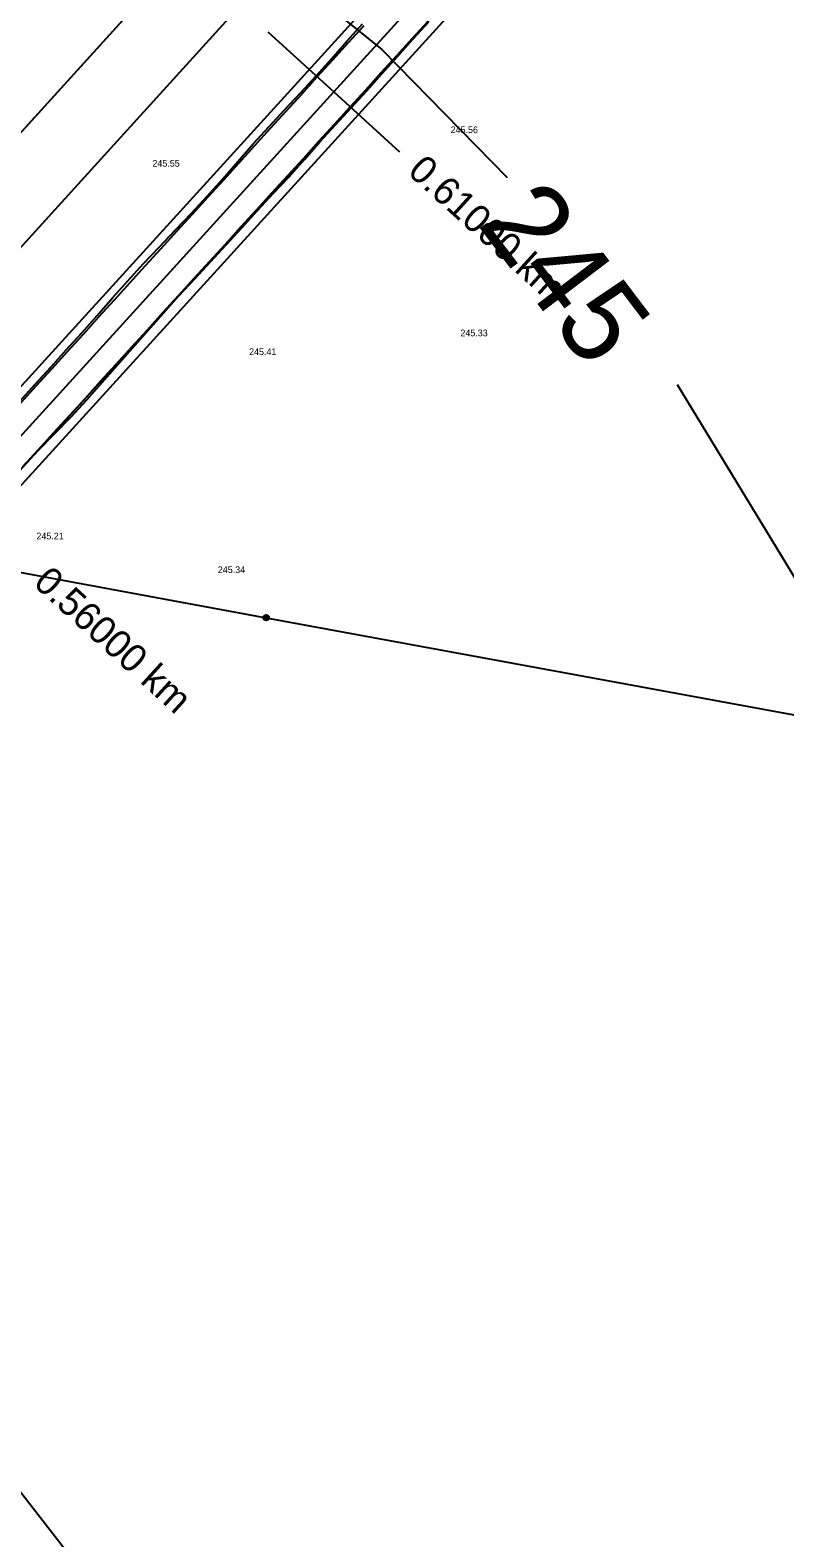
# Model space of a CAD drawing. Extents: x -555887 to -552101, y -1100251 to -1096546.
# Drawn here: x -554501.7 to -554433.8, y -1097271 to -1097135.5 of the extents above; entities that cross this region are included whole.
import ezdxf

# ---------------------------------------------------------------- set-up
doc = ezdxf.new("R2010")
doc.units = 0
for name, color, linetype in [('07_ELEKTRO', 7, 'Continuous'), ('IP_návrh', 7, 'Continuous'), ('PARCELY_cesty', 7, 'Continuous'), ('POLYGONY_SITUACE_PF', 7, 'Continuous'), ('POLYGONY_SITUACE_PF_POPISY', 7, 'Continuous'), ('POLYGONY_SITUACE_PO', 7, 'Continuous'), ('vrstevnice', 7, 'Continuous'), ('Výškopis', 7, 'Continuous'), ('ZSST', 7, 'Continuous'), ('zájem', 7, 'Continuous')]:
    doc.layers.add(name, color=color, linetype=linetype)

msp = doc.modelspace()

# ---------------------------------------------------------------- linework, layer by layer
at = {"layer": '07_ELEKTRO'}
msp.add_lwpolyline([(-554539.22, -1097146.24), (-554536.82, -1097177.88), (-554480.45, -1097188.3), (-554412.13, -1097200.87), (-554343.77, -1097213.15), (-554275.08, -1097225.88), (-554265.04, -1097227.44), (-554238.97, -1097204.45), (-554224, -1097191.31), (-554200.75, -1097172.55)], dxfattribs=at)
at = {"layer": 'IP_návrh'}
msp.add_line((-554875.9, -1097565.92), (-554275.99, -1096905.69), dxfattribs=at)
at = {"layer": 'PARCELY_cesty'}
for points in [[(-554879.07, -1097590.15), (-554550.67, -1097229.32), (-554531.76, -1097208.54), (-554275.81, -1096927.3), (-554273.04, -1096923.94), (-554268.63, -1096916.51), (-554265.12, -1096907.97), (-554264.18, -1096901.52)], [(-554875.85, -1097577.71), (-554629.16, -1097306.65), (-554626.42, -1097299.8), (-554612.94, -1097285.13), (-554606.19, -1097281.41), (-554359.61, -1097010.48), (-554356.78, -1097004.21), (-554343, -1096989.28), (-554337.66, -1096986.36), (-554280.34, -1096923.38), (-554277.96, -1096920.48), (-554274.11, -1096913.98), (-554271.59, -1096906.68), (-554270.35, -1096901.41)]]:
    msp.add_lwpolyline(points, dxfattribs=at)
at = {"layer": 'POLYGONY_SITUACE_PF'}
for p, q in [((-554480.3, -1097135.65), (-554474.38, -1097141.04)), ((-554474.38, -1097141.04), (-554468.47, -1097146.42))]:
    msp.add_line(p, q, dxfattribs=at)
at = {"layer": 'POLYGONY_SITUACE_PO'}
for p, q in [((-554884.96, -1097592.18), (-554278.08, -1096925.34)), ((-554878.71, -1097588.28), (-554338.29, -1096994.47)), ((-554473.19, -1097136.49), (-554471.8, -1097134.93)), ((-554473.06, -1097136.61), (-554471.65, -1097135.07)), ((-554473.06, -1097136.61), (-554471.65, -1097135.07)), ((-554467.29, -1097136.22), (-554465.89, -1097134.68)), ((-554467.23, -1097136.28), (-554465.84, -1097134.73)), ((-554474.57, -1097138.05), (-554473.19, -1097136.49)), ((-554474.46, -1097138.15), (-554473.06, -1097136.61)), ((-554474.46, -1097138.15), (-554473.06, -1097136.61)), ((-554468.7, -1097137.76), (-554467.29, -1097136.22)), ((-554468.62, -1097137.83), (-554467.23, -1097136.28)), ((-554475.96, -1097139.6), (-554474.57, -1097138.05)), ((-554475.86, -1097139.69), (-554474.46, -1097138.15)), ((-554475.86, -1097139.69), (-554474.46, -1097138.15)), ((-554470.1, -1097139.3), (-554468.7, -1097137.76)), ((-554470.01, -1097139.38), (-554468.62, -1097137.83)), ((-554477.37, -1097141.13), (-554475.96, -1097139.6)), ((-554477.26, -1097141.23), (-554475.86, -1097139.69)), ((-554477.26, -1097141.23), (-554475.86, -1097139.69)), ((-554471.5, -1097140.84), (-554470.1, -1097139.3)), ((-554471.4, -1097140.93), (-554470.01, -1097139.38)), ((-554478.81, -1097142.64), (-554477.37, -1097141.13)), ((-554478.67, -1097142.77), (-554477.26, -1097141.23)), ((-554478.67, -1097142.77), (-554477.26, -1097141.23)), ((-554472.9, -1097142.38), (-554471.5, -1097140.84)), ((-554472.8, -1097142.48), (-554471.4, -1097140.93)), ((-554480.22, -1097144.17), (-554478.81, -1097142.64)), ((-554474.3, -1097143.93), (-554472.9, -1097142.38)), ((-554474.23, -1097143.99), (-554472.8, -1097142.48)), ((-554480.07, -1097144.31), (-554478.67, -1097142.77)), ((-554480.07, -1097144.31), (-554478.67, -1097142.77)), ((-554475.71, -1097145.47), (-554474.3, -1097143.93)), ((-554475.63, -1097145.53), (-554474.23, -1097143.99)), ((-554481.63, -1097145.71), (-554480.22, -1097144.17)), ((-554481.47, -1097145.86), (-554480.07, -1097144.31)), ((-554481.47, -1097145.86), (-554480.07, -1097144.31)), ((-554477.11, -1097147.01), (-554475.71, -1097145.47)), ((-554483, -1097147.28), (-554481.63, -1097145.71)), ((-554482.87, -1097147.4), (-554481.47, -1097145.86)), ((-554482.87, -1097147.4), (-554481.47, -1097145.86)), ((-554477, -1097147.1), (-554475.63, -1097145.53)), ((-554484.36, -1097148.86), (-554483, -1097147.28)), ((-554484.27, -1097148.94), (-554482.87, -1097147.4)), ((-554484.27, -1097148.94), (-554482.87, -1097147.4)), ((-554478.51, -1097148.55), (-554477.11, -1097147.01)), ((-554478.39, -1097148.66), (-554477, -1097147.1)), ((-554485.75, -1097150.41), (-554484.36, -1097148.86)), ((-554485.68, -1097150.48), (-554484.27, -1097148.94)), ((-554485.68, -1097150.48), (-554484.27, -1097148.94)), ((-554479.91, -1097150.09), (-554478.51, -1097148.55)), ((-554479.83, -1097150.17), (-554478.39, -1097148.66)), ((-554487.17, -1097151.93), (-554485.75, -1097150.41)), ((-554487.08, -1097152.02), (-554485.68, -1097150.48)), ((-554487.08, -1097152.02), (-554485.68, -1097150.48)), ((-554481.32, -1097151.63), (-554479.91, -1097150.09)), ((-554481.24, -1097151.7), (-554479.83, -1097150.17)), ((-554488.61, -1097153.44), (-554487.17, -1097151.93)), ((-554488.48, -1097153.56), (-554487.08, -1097152.02)), ((-554488.48, -1097153.56), (-554487.08, -1097152.02)), ((-554482.72, -1097153.17), (-554481.32, -1097151.63)), ((-554482.64, -1097153.24), (-554481.24, -1097151.7)), ((-554490.05, -1097154.95), (-554488.61, -1097153.44)), ((-554489.88, -1097155.1), (-554488.48, -1097153.56)), ((-554489.88, -1097155.1), (-554488.48, -1097153.56)), ((-554484.12, -1097154.71), (-554482.72, -1097153.17)), ((-554484.04, -1097154.78), (-554482.64, -1097153.24)), ((-554491.47, -1097156.47), (-554490.05, -1097154.95)), ((-554485.52, -1097156.25), (-554484.12, -1097154.71)), ((-554485.45, -1097156.32), (-554484.04, -1097154.78)), ((-554491.29, -1097156.64), (-554489.88, -1097155.1)), ((-554491.29, -1097156.64), (-554489.88, -1097155.1)), ((-554486.93, -1097157.79), (-554485.52, -1097156.25)), ((-554486.88, -1097157.83), (-554485.45, -1097156.32)), ((-554492.88, -1097158.01), (-554491.47, -1097156.47)), ((-554492.69, -1097158.18), (-554491.29, -1097156.64)), ((-554492.69, -1097158.18), (-554491.29, -1097156.64)), ((-554494.26, -1097159.56), (-554492.88, -1097158.01)), ((-554494.09, -1097159.72), (-554492.69, -1097158.18)), ((-554494.09, -1097159.72), (-554492.69, -1097158.18)), ((-554488.33, -1097159.33), (-554486.93, -1097157.79)), ((-554488.3, -1097159.36), (-554486.88, -1097157.83)), ((-554495.65, -1097161.12), (-554494.26, -1097159.56)), ((-554495.49, -1097161.26), (-554494.09, -1097159.72)), ((-554495.49, -1097161.26), (-554494.09, -1097159.72)), ((-554489.73, -1097160.87), (-554488.33, -1097159.33)), ((-554489.67, -1097160.93), (-554488.3, -1097159.36)), ((-554497.02, -1097162.69), (-554495.65, -1097161.12)), ((-554496.89, -1097162.8), (-554495.49, -1097161.26)), ((-554496.89, -1097162.8), (-554495.49, -1097161.26)), ((-554491.13, -1097162.41), (-554489.73, -1097160.87)), ((-554491.05, -1097162.49), (-554489.67, -1097160.93)), ((-554498.42, -1097164.23), (-554497.02, -1097162.69)), ((-554498.3, -1097164.34), (-554496.89, -1097162.8)), ((-554498.3, -1097164.34), (-554496.89, -1097162.8)), ((-554492.53, -1097163.96), (-554491.13, -1097162.41)), ((-554492.43, -1097164.05), (-554491.05, -1097162.49)), ((-554499.82, -1097165.78), (-554498.42, -1097164.23)), ((-554499.7, -1097165.89), (-554498.3, -1097164.34)), ((-554499.7, -1097165.89), (-554498.3, -1097164.34)), ((-554493.94, -1097165.5), (-554492.53, -1097163.96)), ((-554493.81, -1097165.61), (-554492.43, -1097164.05)), ((-554501.23, -1097167.31), (-554499.82, -1097165.78)), ((-554495.34, -1097167.04), (-554493.94, -1097165.5)), ((-554495.19, -1097167.17), (-554493.81, -1097165.61)), ((-554501.1, -1097167.43), (-554499.7, -1097165.89)), ((-554501.1, -1097167.43), (-554499.7, -1097165.89)), ((-554496.74, -1097168.58), (-554495.34, -1097167.04)), ((-554502.62, -1097168.86), (-554501.23, -1097167.31)), ((-554502.5, -1097168.97), (-554501.1, -1097167.43)), ((-554502.5, -1097168.97), (-554501.1, -1097167.43)), ((-554496.59, -1097168.71), (-554495.19, -1097167.17)), ((-554498.14, -1097170.12), (-554496.74, -1097168.58)), ((-554498, -1097170.25), (-554496.59, -1097168.71)), ((-554499.55, -1097171.66), (-554498.14, -1097170.12)), ((-554499.45, -1097171.75), (-554498, -1097170.25)), ((-554500.95, -1097173.2), (-554499.55, -1097171.66)), ((-554500.91, -1097173.23), (-554499.45, -1097171.75)), ((-554502.35, -1097174.74), (-554500.95, -1097173.2)), ((-554502.33, -1097174.76), (-554500.91, -1097173.23))]:
    msp.add_line(p, q, dxfattribs=at)
at = {"layer": 'vrstevnice'}
for points in [[(-554488.71, -1097122.19), (-554470.04, -1097137.22), (-554458.8, -1097148.73)], [(-554590.89, -1097147.72), (-554577.5, -1097156.63), (-554565.32, -1097170.42), (-554541.77, -1097212.17), (-554522.69, -1097240.95), (-554476.41, -1097300.54), (-554463.02, -1097315.53), (-554439.47, -1097340.26), (-554429.73, -1097354.04)], [(-554443.5, -1097167.35), (-554428.33, -1097192.26)]]:
    msp.add_lwpolyline(points, dxfattribs=at)
at = {"layer": 'ZSST'}
msp.add_lwpolyline([(-554539.22, -1097146.24), (-554536.82, -1097177.88), (-554480.45, -1097188.3), (-554412.13, -1097200.87), (-554343.77, -1097213.15)], dxfattribs=at)
for radius in [0.25, 0.158, 0.05]:
    msp.add_circle((-554480.45, -1097188.3), radius, dxfattribs=at)
at = {"layer": 'zájem'}
for points in [[(-554333.96, -1096958.92), (-554536.43, -1097182.04), (-554585.15, -1097235.78), (-554588.14, -1097239.01), (-554733.55, -1097399.26)], [(-554733.55, -1097399.26), (-554588.14, -1097239.01), (-554585.15, -1097235.78), (-554536.43, -1097182.04), (-554333.96, -1096958.92)]]:
    msp.add_lwpolyline(points, dxfattribs=at)

# ---------------------------------------------------------------- texts
at = {"layer": 'POLYGONY_SITUACE_PF_POPISY'}
for s, p in [('0.61000 km', (-554467.84, -1097148.34)), ('0.56000 km', (-554501.5, -1097185.32))]:
    msp.add_text(s, height=2.5, rotation=317.6947, dxfattribs=at).set_placement(p)
at = {"layer": 'vrstevnice'}
msp.add_text('245', height=7.5, rotation=307.22, dxfattribs=at).set_placement((-554461.55, -1097152.88))
at = {"layer": 'Výškopis'}
for s, p in [('245.56', (-554463.87, -1097144.74)), ('245.55', (-554490.68, -1097147.76)), ('245.33', (-554462.99, -1097163)), ('245.41', (-554481.99, -1097164.69)), ('245.21', (-554501.11, -1097181.26)), ('245.34', (-554484.8, -1097184.28))]:
    msp.add_text(s, height=0.6, dxfattribs=at).set_placement(p)

doc.saveas('drawing.dxf')
